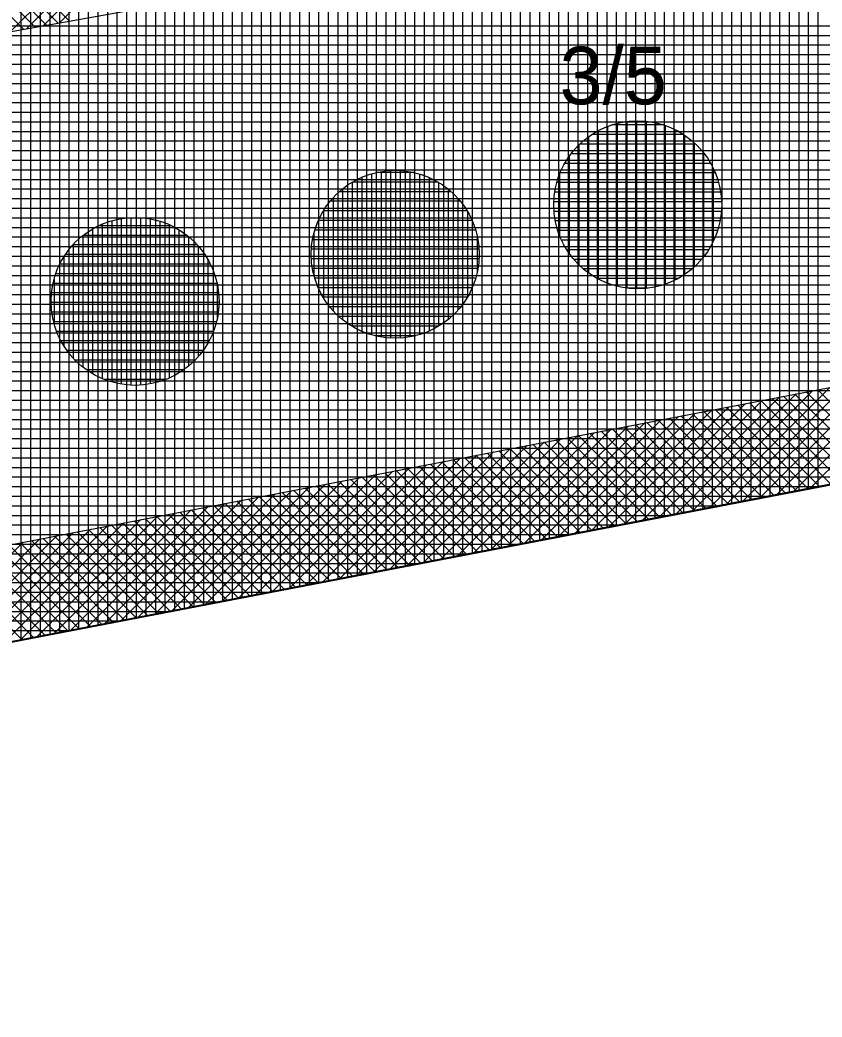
# Model space of a CAD drawing. Extents: x -565346 to -564154, y -1097386 to -1095620.
# Drawn here: x -564841.09 to -564824.38, y -1095803.82 to -1095783.05 of the extents above; entities that cross this region are included whole.
import ezdxf

# ---------------------------------------------------------------- set-up
doc = ezdxf.new("R2010")
doc.units = 0
for name, color, linetype in [('Vrstva 1', 7, 'Continuous'), ('Vrstva 40', 7, 'Continuous'), ('Vrstva 41', 7, 'Continuous'), ('Vrstva 42', 7, 'Continuous'), ('Vrstva 43', 7, 'Continuous'), ('Vrstva 44', 7, 'Continuous')]:
    doc.layers.add(name, color=color, linetype=linetype)

msp = doc.modelspace()

# ---------------------------------------------------------------- linework, layer by layer
at = {"layer": 'Vrstva 1'}
msp.add_line((-564877.52, -1095802.97), (-564694, -1095767.75), dxfattribs=at)
at = {"layer": 'Vrstva 41'}
for p, q in [((-564840.61, -1095783.173), (-564838.136, -1095780.699)), ((-564840.265, -1095783.111), (-564837.791, -1095780.637)), ((-564841.298, -1095783.296), (-564838.824, -1095780.822)), ((-564840.954, -1095783.234), (-564838.48, -1095780.76)), ((-564841.016, -1095783.246), (-564842.74, -1095781.522)), ((-564840.776, -1095783.203), (-564842.5, -1095781.479)), ((-564840.536, -1095783.16), (-564842.26, -1095781.436)), ((-564840.296, -1095783.117), (-564842.02, -1095781.393)), ((-564840.057, -1095783.074), (-564841.78, -1095781.35)), ((-564825.316, -1095792.93), (-564822.824, -1095790.438)), ((-564824.966, -1095792.863), (-564822.474, -1095790.371)), ((-564824.616, -1095792.795), (-564822.124, -1095790.304)), ((-564826.367, -1095793.132), (-564823.874, -1095790.64)), ((-564826.017, -1095793.065), (-564823.524, -1095790.572)), ((-564825.667, -1095792.997), (-564823.174, -1095790.505)), ((-564827.418, -1095793.334), (-564824.925, -1095790.841)), ((-564827.067, -1095793.267), (-564824.575, -1095790.774)), ((-564826.717, -1095793.199), (-564824.225, -1095790.707)), ((-564823.26, -1095792.535), (-564824.949, -1095790.846)), ((-564823.023, -1095792.489), (-564824.712, -1095790.8)), ((-564822.786, -1095792.443), (-564824.474, -1095790.755)), ((-564828.468, -1095793.536), (-564825.975, -1095791.043)), ((-564828.118, -1095793.469), (-564825.625, -1095790.975)), ((-564827.768, -1095793.402), (-564825.275, -1095790.908)), ((-564824.446, -1095792.763), (-564826.135, -1095791.074)), ((-564824.209, -1095792.717), (-564825.898, -1095791.028)), ((-564823.972, -1095792.671), (-564825.661, -1095790.982)), ((-564823.735, -1095792.626), (-564825.424, -1095790.937)), ((-564823.497, -1095792.58), (-564825.186, -1095790.891)), ((-564829.519, -1095793.738), (-564827.025, -1095791.244)), ((-564829.169, -1095793.671), (-564826.675, -1095791.177)), ((-564828.818, -1095793.604), (-564826.325, -1095791.11)), ((-564825.395, -1095792.945), (-564827.085, -1095791.256)), ((-564825.158, -1095792.9), (-564826.847, -1095791.21)), ((-564824.921, -1095792.854), (-564826.61, -1095791.165)), ((-564824.684, -1095792.808), (-564826.373, -1095791.119)), ((-564830.569, -1095793.94), (-564828.075, -1095791.446)), ((-564830.219, -1095793.873), (-564827.725, -1095791.379)), ((-564829.869, -1095793.806), (-564827.375, -1095791.311)), ((-564826.581, -1095793.173), (-564828.271, -1095791.483)), ((-564826.344, -1095793.128), (-564828.034, -1095791.438)), ((-564826.107, -1095793.082), (-564827.797, -1095791.392)), ((-564825.87, -1095793.036), (-564827.559, -1095791.347)), ((-564825.632, -1095792.991), (-564827.322, -1095791.301)), ((-564831.97, -1095794.21), (-564829.475, -1095791.714)), ((-564831.62, -1095794.142), (-564829.125, -1095791.647)), ((-564831.27, -1095794.075), (-564828.775, -1095791.58)), ((-564830.92, -1095794.008), (-564828.425, -1095791.513)), ((-564827.767, -1095793.401), (-564829.458, -1095791.711)), ((-564827.53, -1095793.356), (-564829.22, -1095791.666)), ((-564827.293, -1095793.31), (-564828.983, -1095791.62)), ((-564827.056, -1095793.265), (-564828.746, -1095791.575)), ((-564826.819, -1095793.219), (-564828.508, -1095791.529)), ((-564833.021, -1095794.412), (-564830.525, -1095791.916)), ((-564832.67, -1095794.344), (-564830.175, -1095791.849)), ((-564832.32, -1095794.277), (-564829.825, -1095791.782)), ((-564828.716, -1095793.584), (-564830.407, -1095791.893)), ((-564828.479, -1095793.538), (-564830.17, -1095791.848)), ((-564828.242, -1095793.493), (-564829.932, -1095791.802)), ((-564828.005, -1095793.447), (-564829.695, -1095791.757)), ((-564834.071, -1095794.614), (-564831.575, -1095792.118)), ((-564833.721, -1095794.546), (-564831.225, -1095792.05)), ((-564833.371, -1095794.479), (-564830.875, -1095791.983)), ((-564829.902, -1095793.812), (-564831.593, -1095792.121)), ((-564829.665, -1095793.766), (-564831.356, -1095792.076)), ((-564829.428, -1095793.721), (-564831.119, -1095792.03)), ((-564829.191, -1095793.675), (-564830.881, -1095791.984)), ((-564828.953, -1095793.63), (-564830.644, -1095791.939)), ((-564835.122, -1095794.816), (-564832.625, -1095792.319)), ((-564834.772, -1095794.749), (-564832.275, -1095792.252)), ((-564834.421, -1095794.681), (-564831.925, -1095792.185)), ((-564830.851, -1095793.995), (-564832.543, -1095792.303)), ((-564830.614, -1095793.949), (-564832.305, -1095792.258)), ((-564830.377, -1095793.903), (-564832.068, -1095792.212)), ((-564830.14, -1095793.858), (-564831.831, -1095792.167)), ((-564836.172, -1095795.018), (-564833.675, -1095792.521)), ((-564835.822, -1095794.951), (-564833.325, -1095792.453)), ((-564835.472, -1095794.883), (-564832.975, -1095792.386)), ((-564832.037, -1095794.223), (-564833.729, -1095792.531)), ((-564831.8, -1095794.177), (-564833.492, -1095792.485)), ((-564831.563, -1095794.131), (-564833.254, -1095792.44)), ((-564831.326, -1095794.086), (-564833.017, -1095792.394)), ((-564831.088, -1095794.04), (-564832.78, -1095792.349)), ((-564837.223, -1095795.22), (-564834.725, -1095792.722)), ((-564836.873, -1095795.153), (-564834.375, -1095792.655)), ((-564836.523, -1095795.085), (-564834.025, -1095792.588)), ((-564832.986, -1095794.405), (-564834.678, -1095792.713)), ((-564832.749, -1095794.36), (-564834.441, -1095792.668)), ((-564832.512, -1095794.314), (-564834.204, -1095792.622)), ((-564832.275, -1095794.268), (-564833.966, -1095792.576)), ((-564838.274, -1095795.422), (-564835.775, -1095792.924)), ((-564837.923, -1095795.355), (-564835.425, -1095792.856)), ((-564837.573, -1095795.287), (-564835.075, -1095792.789)), ((-564834.172, -1095794.633), (-564835.865, -1095792.941)), ((-564833.935, -1095794.588), (-564835.627, -1095792.895)), ((-564833.698, -1095794.542), (-564835.39, -1095792.85)), ((-564833.461, -1095794.496), (-564835.153, -1095792.804)), ((-564833.223, -1095794.451), (-564834.916, -1095792.759)), ((-564839.324, -1095795.624), (-564836.825, -1095793.125)), ((-564838.974, -1095795.557), (-564836.475, -1095793.058)), ((-564838.624, -1095795.489), (-564836.125, -1095792.991)), ((-564835.358, -1095794.861), (-564837.051, -1095793.169)), ((-564835.121, -1095794.816), (-564836.814, -1095793.123)), ((-564834.884, -1095794.77), (-564836.577, -1095793.077)), ((-564834.647, -1095794.725), (-564836.339, -1095793.032)), ((-564834.41, -1095794.679), (-564836.102, -1095792.986)), ((-564840.375, -1095795.826), (-564837.875, -1095793.327)), ((-564840.025, -1095795.759), (-564837.525, -1095793.26)), ((-564839.674, -1095795.691), (-564837.175, -1095793.192)), ((-564836.307, -1095795.044), (-564838, -1095793.351)), ((-564836.07, -1095794.998), (-564837.763, -1095793.305)), ((-564835.833, -1095794.953), (-564837.526, -1095793.26)), ((-564835.596, -1095794.907), (-564837.289, -1095793.214)), ((-564841.425, -1095796.028), (-564838.925, -1095793.528)), ((-564841.075, -1095795.961), (-564838.575, -1095793.461)), ((-564840.725, -1095795.893), (-564838.225, -1095793.394)), ((-564837.493, -1095795.272), (-564839.187, -1095793.578)), ((-564837.256, -1095795.226), (-564838.95, -1095793.533)), ((-564837.019, -1095795.181), (-564838.712, -1095793.487)), ((-564836.782, -1095795.135), (-564838.475, -1095793.442)), ((-564836.545, -1095795.089), (-564838.238, -1095793.396)), ((-564842.476, -1095796.23), (-564839.975, -1095793.73)), ((-564842.126, -1095796.163), (-564839.625, -1095793.663)), ((-564841.776, -1095796.096), (-564839.275, -1095793.595)), ((-564838.442, -1095795.454), (-564840.136, -1095793.761)), ((-564838.205, -1095795.409), (-564839.899, -1095793.715)), ((-564837.968, -1095795.363), (-564839.662, -1095793.67)), ((-564837.731, -1095795.318), (-564839.424, -1095793.624)), ((-564843.526, -1095796.432), (-564841.026, -1095793.931)), ((-564843.176, -1095796.365), (-564840.676, -1095793.864)), ((-564842.826, -1095796.298), (-564840.325, -1095793.797)), ((-564839.628, -1095795.683), (-564841.323, -1095793.988)), ((-564839.391, -1095795.637), (-564841.085, -1095793.943)), ((-564839.154, -1095795.591), (-564840.848, -1095793.897)), ((-564838.917, -1095795.546), (-564840.611, -1095793.852)), ((-564838.68, -1095795.5), (-564840.373, -1095793.806)), ((-564840.577, -1095795.865), (-564842.272, -1095794.171)), ((-564840.34, -1095795.819), (-564842.035, -1095794.125)), ((-564840.103, -1095795.774), (-564841.797, -1095794.079)), ((-564839.866, -1095795.728), (-564841.56, -1095794.034)), ((-564841.052, -1095795.956), (-564842.746, -1095794.262)), ((-564840.814, -1095795.911), (-564842.509, -1095794.216))]:
    msp.add_line(p, q, dxfattribs=at)
at = {"layer": 'Vrstva 42'}
for points in [[(-564914.4, -1095793.493), (-564914.094, -1095795.47), (-564879.505, -1095790.127), (-564771.848, -1095770.879), (-564727.148, -1095761.474), (-564727.54, -1095759.52), (-564772.2, -1095768.91), (-564879.81, -1095788.15)], [(-564912.15, -1095808.17), (-564912.447, -1095806.136), (-564877.814, -1095800.992), (-564725.004, -1095771.664), (-564724.6, -1095773.56), (-564877.52, -1095802.97)]]:
    msp.add_lwpolyline(points, close=True, dxfattribs=at)
at = {"layer": 'Vrstva 43'}
for p, q in [((-564825.27, -1095778.399), (-564825.27, -1095792.943)), ((-564825.07, -1095778.363), (-564825.07, -1095792.904)), ((-564824.87, -1095778.327), (-564824.87, -1095792.866)), ((-564824.67, -1095778.291), (-564824.67, -1095792.827)), ((-564824.47, -1095778.256), (-564824.47, -1095792.789)), ((-564826.47, -1095778.613), (-564826.47, -1095793.173)), ((-564826.27, -1095778.577), (-564826.27, -1095793.134)), ((-564826.07, -1095778.542), (-564826.07, -1095793.096)), ((-564825.87, -1095778.506), (-564825.87, -1095793.058)), ((-564825.67, -1095778.47), (-564825.67, -1095793.019)), ((-564825.47, -1095778.434), (-564825.47, -1095792.981)), ((-564827.67, -1095778.828), (-564827.67, -1095793.403)), ((-564827.47, -1095778.792), (-564827.47, -1095793.365)), ((-564827.27, -1095778.756), (-564827.27, -1095793.326)), ((-564827.07, -1095778.72), (-564827.07, -1095793.288)), ((-564826.87, -1095778.685), (-564826.87, -1095793.25)), ((-564826.67, -1095778.649), (-564826.67, -1095793.211)), ((-564828.87, -1095779.042), (-564828.87, -1095793.633)), ((-564828.67, -1095779.006), (-564828.67, -1095793.595)), ((-564828.47, -1095778.971), (-564828.47, -1095793.557)), ((-564828.27, -1095778.935), (-564828.27, -1095793.518)), ((-564828.07, -1095778.899), (-564828.07, -1095793.48)), ((-564827.87, -1095778.863), (-564827.87, -1095793.441)), ((-564829.87, -1095779.221), (-564829.87, -1095793.825)), ((-564829.67, -1095779.185), (-564829.67, -1095793.787)), ((-564829.47, -1095779.15), (-564829.47, -1095793.749)), ((-564829.27, -1095779.114), (-564829.27, -1095793.71)), ((-564829.07, -1095779.078), (-564829.07, -1095793.672)), ((-564831.07, -1095779.436), (-564831.07, -1095794.056)), ((-564830.87, -1095779.4), (-564830.87, -1095794.017)), ((-564830.67, -1095779.364), (-564830.67, -1095793.979)), ((-564830.47, -1095779.328), (-564830.47, -1095793.94)), ((-564830.27, -1095779.293), (-564830.27, -1095793.902)), ((-564830.07, -1095779.257), (-564830.07, -1095793.864)), ((-564832.27, -1095779.65), (-564832.27, -1095794.286)), ((-564832.07, -1095779.614), (-564832.07, -1095794.248)), ((-564831.87, -1095779.579), (-564831.87, -1095794.209)), ((-564831.67, -1095779.543), (-564831.67, -1095794.171)), ((-564831.47, -1095779.507), (-564831.47, -1095794.132)), ((-564831.27, -1095779.471), (-564831.27, -1095794.094)), ((-564833.47, -1095779.865), (-564833.47, -1095794.516)), ((-564833.27, -1095779.829), (-564833.27, -1095794.478)), ((-564833.07, -1095779.793), (-564833.07, -1095794.439)), ((-564832.87, -1095779.757), (-564832.87, -1095794.401)), ((-564832.67, -1095779.722), (-564832.67, -1095794.363)), ((-564832.47, -1095779.686), (-564832.47, -1095794.324)), ((-564834.67, -1095780.079), (-564834.67, -1095794.746)), ((-564834.47, -1095780.043), (-564834.47, -1095794.708)), ((-564834.27, -1095780.008), (-564834.27, -1095794.67)), ((-564834.07, -1095779.972), (-564834.07, -1095794.631)), ((-564833.87, -1095779.936), (-564833.87, -1095794.593)), ((-564833.67, -1095779.9), (-564833.67, -1095794.555)), ((-564835.67, -1095780.258), (-564835.67, -1095794.938)), ((-564835.47, -1095780.222), (-564835.47, -1095794.9)), ((-564835.27, -1095780.187), (-564835.27, -1095794.862)), ((-564835.07, -1095780.151), (-564835.07, -1095794.823)), ((-564834.87, -1095780.115), (-564834.87, -1095794.785)), ((-564836.87, -1095780.473), (-564836.87, -1095795.169)), ((-564836.67, -1095780.437), (-564836.67, -1095795.13)), ((-564836.47, -1095780.401), (-564836.47, -1095795.092)), ((-564836.27, -1095780.365), (-564836.27, -1095795.054)), ((-564836.07, -1095780.33), (-564836.07, -1095795.015)), ((-564835.87, -1095780.294), (-564835.87, -1095794.977)), ((-564838.07, -1095780.687), (-564838.07, -1095795.399)), ((-564837.87, -1095780.651), (-564837.87, -1095795.361)), ((-564837.67, -1095780.616), (-564837.67, -1095795.322)), ((-564837.47, -1095780.58), (-564837.47, -1095795.284)), ((-564837.27, -1095780.544), (-564837.27, -1095795.245)), ((-564837.07, -1095780.508), (-564837.07, -1095795.207)), ((-564839.27, -1095780.902), (-564839.27, -1095795.629)), ((-564839.07, -1095780.866), (-564839.07, -1095795.591)), ((-564838.87, -1095780.83), (-564838.87, -1095795.553)), ((-564838.67, -1095780.794), (-564838.67, -1095795.514)), ((-564838.47, -1095780.759), (-564838.47, -1095795.476)), ((-564838.27, -1095780.723), (-564838.27, -1095795.437)), ((-564840.47, -1095781.116), (-564840.47, -1095795.86)), ((-564840.27, -1095781.08), (-564840.27, -1095795.821)), ((-564840.07, -1095781.045), (-564840.07, -1095795.783)), ((-564839.87, -1095781.009), (-564839.87, -1095795.744)), ((-564839.67, -1095780.973), (-564839.67, -1095795.706)), ((-564839.47, -1095780.937), (-564839.47, -1095795.668)), ((-564841.07, -1095781.224), (-564841.07, -1095795.975)), ((-564840.87, -1095781.188), (-564840.87, -1095795.936)), ((-564840.67, -1095781.152), (-564840.67, -1095795.898)), ((-564774.401, -1095783.18), (-564852.013, -1095783.18)), ((-564775.443, -1095783.38), (-564853.131, -1095783.38)), ((-564776.485, -1095783.58), (-564854.25, -1095783.58)), ((-564777.527, -1095783.78), (-564855.368, -1095783.78)), ((-564778.569, -1095783.98), (-564856.487, -1095783.98)), ((-564779.611, -1095784.18), (-564857.606, -1095784.18)), ((-564780.654, -1095784.38), (-564858.724, -1095784.38)), ((-564781.696, -1095784.58), (-564859.843, -1095784.58)), ((-564782.738, -1095784.78), (-564860.961, -1095784.78)), ((-564783.78, -1095784.98), (-564862.08, -1095784.98)), ((-564784.822, -1095785.18), (-564863.199, -1095785.18)), ((-564785.864, -1095785.38), (-564864.317, -1095785.38)), ((-564786.906, -1095785.58), (-564865.436, -1095785.58)), ((-564787.948, -1095785.78), (-564866.555, -1095785.78)), ((-564788.991, -1095785.98), (-564867.673, -1095785.98)), ((-564790.033, -1095786.18), (-564868.792, -1095786.18)), ((-564791.075, -1095786.38), (-564869.91, -1095786.38)), ((-564792.117, -1095786.58), (-564871.029, -1095786.58)), ((-564793.159, -1095786.78), (-564872.148, -1095786.78)), ((-564794.201, -1095786.98), (-564873.266, -1095786.98)), ((-564795.243, -1095787.18), (-564874.385, -1095787.18)), ((-564796.286, -1095787.38), (-564875.503, -1095787.38)), ((-564797.328, -1095787.58), (-564876.622, -1095787.58)), ((-564798.37, -1095787.78), (-564877.741, -1095787.78)), ((-564800.454, -1095788.18), (-564880.012, -1095788.18)), ((-564799.412, -1095787.98), (-564878.859, -1095787.98)), ((-564801.496, -1095788.38), (-564881.359, -1095788.38)), ((-564802.538, -1095788.58), (-564882.706, -1095788.58)), ((-564803.581, -1095788.78), (-564884.052, -1095788.78)), ((-564804.623, -1095788.98), (-564885.399, -1095788.98)), ((-564805.665, -1095789.18), (-564886.746, -1095789.18)), ((-564806.707, -1095789.38), (-564888.093, -1095789.38)), ((-564807.749, -1095789.58), (-564889.439, -1095789.58)), ((-564808.791, -1095789.78), (-564890.786, -1095789.78)), ((-564809.833, -1095789.98), (-564892.133, -1095789.98)), ((-564810.875, -1095790.18), (-564893.48, -1095790.18)), ((-564811.918, -1095790.38), (-564894.827, -1095790.38)), ((-564812.96, -1095790.58), (-564896.173, -1095790.58)), ((-564814.002, -1095790.78), (-564897.52, -1095790.78)), ((-564815.044, -1095790.98), (-564898.867, -1095790.98)), ((-564816.086, -1095791.18), (-564900.214, -1095791.18)), ((-564817.128, -1095791.38), (-564901.56, -1095791.38)), ((-564818.17, -1095791.58), (-564902.907, -1095791.58)), ((-564819.213, -1095791.78), (-564904.254, -1095791.78)), ((-564820.255, -1095791.98), (-564905.601, -1095791.98)), ((-564821.297, -1095792.18), (-564906.947, -1095792.18)), ((-564822.339, -1095792.38), (-564908.294, -1095792.38)), ((-564823.381, -1095792.58), (-564909.641, -1095792.58)), ((-564824.423, -1095792.78), (-564910.988, -1095792.78)), ((-564825.465, -1095792.98), (-564912.335, -1095792.98)), ((-564826.507, -1095793.18), (-564913.681, -1095793.18)), ((-564828.592, -1095793.58), (-564916.375, -1095793.58)), ((-564827.55, -1095793.38), (-564915.028, -1095793.38)), ((-564829.634, -1095793.78), (-564917.722, -1095793.78)), ((-564830.676, -1095793.98), (-564919.068, -1095793.98)), ((-564831.718, -1095794.18), (-564920.415, -1095794.18)), ((-564832.76, -1095794.38), (-564921.762, -1095794.38)), ((-564833.802, -1095794.58), (-564923.109, -1095794.58)), ((-564834.845, -1095794.78), (-564924.456, -1095794.78)), ((-564835.887, -1095794.98), (-564925.802, -1095794.98)), ((-564836.929, -1095795.18), (-564927.149, -1095795.18)), ((-564837.971, -1095795.38), (-564928.496, -1095795.38)), ((-564839.013, -1095795.58), (-564929.843, -1095795.58)), ((-564840.055, -1095795.78), (-564931.189, -1095795.78))]:
    msp.add_line(p, q, dxfattribs=at)
msp.add_lwpolyline([(-564584.17, -1095730.99), (-564361.01, -1095672.63), (-564329.81, -1095662.26), (-564326.21, -1095642.73), (-564394.52, -1095662.95), (-564454.33, -1095677.56), (-564516.6, -1095690.89), (-564574.04, -1095705.03), (-564590.74, -1095715.12), (-564631.48, -1095731.18), (-564693.31, -1095752.31), (-564772.2, -1095768.91), (-564879.81, -1095788.15), (-565039.47, -1095811.86), (-565040.85, -1095849.94), (-565025.81, -1095848.33), (-565025.24, -1095824.91), (-564877.52, -1095802.97), (-564694, -1095767.75), (-564603.8, -1095739.23), (-564594.74, -1095734.52)], close=True, dxfattribs=at)
at = {"layer": 'Vrstva 44'}
for p, q in [((-564828.85, -1095785.27), (-564828.85, -1095788.537)), ((-564827.685, -1095785.24), (-564828.76, -1095785.24)), ((-564828.65, -1095785.208), (-564828.65, -1095788.6)), ((-564828.45, -1095785.171), (-564828.45, -1095788.639)), ((-564828.25, -1095785.156), (-564828.25, -1095788.653)), ((-564828.05, -1095785.163), (-564828.05, -1095788.644)), ((-564827.85, -1095785.195), (-564827.85, -1095788.612)), ((-564827.65, -1095785.253), (-564827.65, -1095788.556)), ((-564827.267, -1095785.44), (-564829.181, -1095785.44)), ((-564829.05, -1095785.363), (-564829.05, -1095788.446)), ((-564827.45, -1095785.337), (-564827.45, -1095788.473)), ((-564827.25, -1095785.45), (-564827.25, -1095788.355)), ((-564829.45, -1095785.657), (-564829.45, -1095788.152)), ((-564827.016, -1095785.64), (-564829.433, -1095785.64)), ((-564829.25, -1095785.488), (-564829.25, -1095788.319)), ((-564827.05, -1095785.609), (-564827.05, -1095788.201)), ((-564829.65, -1095785.891), (-564829.65, -1095787.918)), ((-564826.837, -1095785.84), (-564829.612, -1095785.84)), ((-564826.85, -1095785.823), (-564826.85, -1095787.985)), ((-564826.703, -1095786.04), (-564829.745, -1095786.04)), ((-564833.77, -1095786.257), (-564833.77, -1095789.612)), ((-564832.882, -1095786.23), (-564833.664, -1095786.23)), ((-564833.57, -1095786.21), (-564833.57, -1095789.657)), ((-564833.37, -1095786.188), (-564833.37, -1095789.68)), ((-564833.17, -1095786.189), (-564833.17, -1095789.68)), ((-564832.97, -1095786.212), (-564832.97, -1095789.656)), ((-564832.77, -1095786.259), (-564832.77, -1095789.608)), ((-564829.85, -1095786.262), (-564829.85, -1095787.546)), ((-564826.606, -1095786.24), (-564829.841, -1095786.24)), ((-564826.65, -1095786.144), (-564826.65, -1095787.668)), ((-564834.17, -1095786.432), (-564834.17, -1095789.435)), ((-564832.383, -1095786.43), (-564834.166, -1095786.43)), ((-564833.97, -1095786.33), (-564833.97, -1095789.538)), ((-564832.57, -1095786.333), (-564832.57, -1095789.534)), ((-564832.37, -1095786.438), (-564832.37, -1095789.432)), ((-564826.539, -1095786.44), (-564829.91, -1095786.44)), ((-564832.11, -1095786.63), (-564834.439, -1095786.63)), ((-564834.37, -1095786.571), (-564834.37, -1095789.298)), ((-564832.17, -1095786.576), (-564832.17, -1095789.289)), ((-564826.496, -1095786.64), (-564829.954, -1095786.64)), ((-564831.918, -1095786.83), (-564834.629, -1095786.83)), ((-564834.57, -1095786.759), (-564834.57, -1095789.108)), ((-564831.97, -1095786.77), (-564831.97, -1095789.1)), ((-564826.476, -1095786.84), (-564829.972, -1095786.84)), ((-564831.778, -1095787.03), (-564834.772, -1095787.03)), ((-564834.77, -1095787.027), (-564834.77, -1095788.839)), ((-564831.77, -1095787.043), (-564831.77, -1095788.827)), ((-564826.48, -1095787.04), (-564829.967, -1095787.04)), ((-564837.934, -1095787.34), (-564839.457, -1095787.34)), ((-564839.38, -1095787.306), (-564839.38, -1095790.523)), ((-564839.18, -1095787.233), (-564839.18, -1095790.595)), ((-564838.98, -1095787.188), (-564838.98, -1095790.639)), ((-564838.78, -1095787.168), (-564838.78, -1095790.661)), ((-564838.58, -1095787.17), (-564838.58, -1095790.66)), ((-564838.38, -1095787.194), (-564838.38, -1095790.634)), ((-564838.18, -1095787.241), (-564838.18, -1095790.585)), ((-564837.98, -1095787.318), (-564837.98, -1095790.51)), ((-564831.672, -1095787.23), (-564834.875, -1095787.23)), ((-564826.508, -1095787.24), (-564829.94, -1095787.24)), ((-564839.78, -1095787.543), (-564839.78, -1095790.286)), ((-564837.612, -1095787.54), (-564839.777, -1095787.54)), ((-564839.58, -1095787.407), (-564839.58, -1095790.421)), ((-564837.78, -1095787.424), (-564837.78, -1095790.406)), ((-564834.97, -1095787.503), (-564834.97, -1095788.362)), ((-564831.6, -1095787.43), (-564834.948, -1095787.43)), ((-564831.57, -1095787.539), (-564831.57, -1095788.324)), ((-564826.56, -1095787.44), (-564829.889, -1095787.44)), ((-564837.399, -1095787.74), (-564839.991, -1095787.74)), ((-564839.98, -1095787.729), (-564839.98, -1095790.098)), ((-564837.58, -1095787.565), (-564837.58, -1095790.261)), ((-564837.38, -1095787.761), (-564837.38, -1095790.068)), ((-564831.553, -1095787.63), (-564834.996, -1095787.63)), ((-564826.638, -1095787.64), (-564829.811, -1095787.64)), ((-564837.241, -1095787.94), (-564840.146, -1095787.94)), ((-564831.529, -1095787.83), (-564835.021, -1095787.83)), ((-564826.747, -1095787.84), (-564829.7, -1095787.84)), ((-564837.127, -1095788.14), (-564840.262, -1095788.14)), ((-564840.18, -1095787.992), (-564840.18, -1095789.835)), ((-564837.18, -1095788.039), (-564837.18, -1095789.788)), ((-564831.528, -1095788.03), (-564835.021, -1095788.03)), ((-564826.895, -1095788.04), (-564829.555, -1095788.04)), ((-564837.042, -1095788.34), (-564840.347, -1095788.34)), ((-564831.55, -1095788.23), (-564834.997, -1095788.23)), ((-564827.097, -1095788.24), (-564829.352, -1095788.24)), ((-564836.985, -1095788.54), (-564840.402, -1095788.54)), ((-564840.38, -1095788.45), (-564840.38, -1095789.377)), ((-564836.98, -1095788.568), (-564836.98, -1095789.257)), ((-564831.598, -1095788.43), (-564834.95, -1095788.43)), ((-564827.39, -1095788.44), (-564829.06, -1095788.44)), ((-564836.954, -1095788.74), (-564840.434, -1095788.74)), ((-564831.671, -1095788.63), (-564834.879, -1095788.63)), ((-564828.02, -1095788.64), (-564828.444, -1095788.64)), ((-564836.946, -1095788.94), (-564840.442, -1095788.94)), ((-564831.772, -1095788.83), (-564834.776, -1095788.83)), ((-564836.961, -1095789.14), (-564840.429, -1095789.14)), ((-564831.912, -1095789.03), (-564834.636, -1095789.03)), ((-564836.998, -1095789.34), (-564840.391, -1095789.34)), ((-564832.098, -1095789.23), (-564834.448, -1095789.23)), ((-564837.061, -1095789.54), (-564840.326, -1095789.54)), ((-564832.366, -1095789.43), (-564834.179, -1095789.43)), ((-564832.846, -1095789.63), (-564833.702, -1095789.63)), ((-564837.154, -1095789.74), (-564840.235, -1095789.74)), ((-564837.278, -1095789.94), (-564840.111, -1095789.94)), ((-564837.448, -1095790.14), (-564839.941, -1095790.14)), ((-564837.682, -1095790.34), (-564839.705, -1095790.34)), ((-564838.051, -1095790.54), (-564839.34, -1095790.54))]:
    msp.add_line(p, q, dxfattribs=at)
for centre in [(-564828.224, -1095786.904), (-564833.274, -1095787.934), (-564838.694, -1095788.914)]:
    msp.add_circle(centre, 1.75, dxfattribs=at)

# ---------------------------------------------------------------- texts
at = {"layer": 'Vrstva 40'}
msp.add_text('3/5', height=1.2, dxfattribs=at).set_placement((-564829.85, -1095784.81))

doc.saveas('drawing.dxf')
